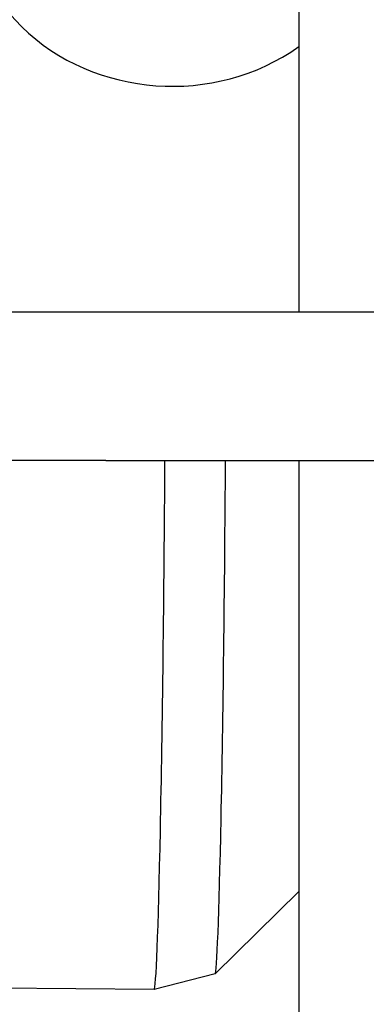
# Model space of a CAD drawing. Header units: inches. Extents: x 24 to 1128, y -74 to 748.
# Tile 475 of 557: x 405.15 to 406.32, y 517.38 to 520.7. Entities that reach past the tile are written whole.
import ezdxf

# ---------------------------------------------------------------- set-up
doc = ezdxf.new("R2010")
doc.units = ezdxf.units.IN
doc.header["$LTSCALE"] = 32
doc.header["$MEASUREMENT"] = 0
doc.layers.add('Dimension (ANSI)', color=7, linetype='Continuous', lineweight=25)
doc.layers.add('Visible (ANSI)', color=7, linetype='Continuous', lineweight=30)
doc.styles.add('Note Text (ANSI)', font='tahoma.ttf')
doc.dimstyles.new('Architectural (ANSI)', dxfattribs={"dimscale": 32, "dimtxt": 0.125, "dimasz": 0.098425, "dimexe": 0.125, "dimexo": 0.0625, "dimgap": 0.031496, "dimtad": 0, "dimtih": 1, "dimtoh": 1, "dimdec": 4, "dimrnd": 1e-08, "dimzin": 3, "dimdsep": 46, "dimlunit": 4, "dimtxsty": 'Note Text (ANSI)', "dimcen": 0.09, "dimdle": 0.393701, "dimclrd": 256, "dimclre": 256, "dimclrt": 256, "dimadec": 0, "dimazin": 3, "dimtfac": 0.96, "dimtofl": 0, "dimtmove": 0, "dimatfit": 3, "dimfxl": 1, "dimfrac": 2, "dimtolj": 1, "dimtzin": 12, "dimlwd": -1, "dimlwe": -1, "dimarcsym": 0})

# ---------------------------------------------------------------- blocks, each defined once
blk = doc.blocks.new('*D22')
at = {"layer": 'Defpoints', "color": 0, "transparency": 16777216}
for p in [(449.6356, 707.2729), (363.0125, 481.7114), (485.5391, 481.7114)]:
    blk.add_point(p, dxfattribs=at)
at = {"layer": 'Dimension (ANSI)', "transparency": 16777216}
for p, q in [((447.6356, 707.2729), (359.0125, 707.2729)), ((363.0125, 704.1233), (363.0125, 605.0252)), ((363.0125, 484.861), (363.0125, 597.9591)), ((483.5391, 481.7114), (359.0125, 481.7114))]:
    blk.add_line(p, q, dxfattribs=at)
for points in [[(362.4875, 704.1233), (363.5374, 704.1233), (363.0125, 707.2729)], [(362.4875, 484.861), (363.5374, 484.861), (363.0125, 481.7114)]]:
    blk.add_solid(points, dxfattribs=at)
at = {"layer": 'Dimension (ANSI)', "transparency": 16777216, "insert": (349.864, 604.0173), "char_height": 4, "attachment_point": 1, "style": 'Note Text (ANSI)'}
blk.add_mtext('\\A1;18\'-9 9/16"', dxfattribs=at)

msp = doc.modelspace()

# ---------------------------------------------------------------- linework, layer by layer
at = {"layer": 'Visible (ANSI)'}
for p, q in [((406.09058, 522.71141), (406.09058, 519.71141)), ((405.44095, 519.71141), (404.3727, 519.71141)), ((407.01283, 519.71141), (405.44095, 519.71141)), ((405.44095, 519.21141), (404.3727, 519.21141)), ((405.44095, 519.21141), (407.01283, 519.21141)), ((406.09058, 519.21141), (406.09058, 516.21141)), ((406.09058, 517.75773), (405.8087, 517.48029)), ((405.80847, 517.48015), (405.60334, 517.42695)), ((405.60325, 517.42694), (403.59958, 517.44307))]:
    msp.add_line(p, q, dxfattribs=at)
for centre, major_axis, ratio, start_param, end_param in [((405.66405, 521.12358), (-1.75, 0), 0.9063078, 4.4661768, 7.3813459), ((405.66405, 521.09822), (-0.69, 0), 0.9063078, 4.0459877, 8.5203829), ((405.61592, 518.99972), (-0.01266, -1.57278), 0.0142565, 0, 1.7059181), ((405.82061, 518.99807), (-0.01222, -1.51793), 0.0142565, 0.0038204, 1.7119251)]:
    msp.add_ellipse(centre, major_axis=major_axis, ratio=ratio, start_param=start_param, end_param=end_param, dxfattribs=at)

# ---------------------------------------------------------------- dimensions: what is measured, and where the dimension line sits
at = {"layer": 'Dimension (ANSI)'}
dim = msp.add_linear_dim(base=(363.01247, 481.71141), p1=(449.63555, 707.27291), p2=(485.53905, 481.71141), angle=270, dimstyle='Architectural (ANSI)', override={"dimgap": 0.031496, "dimdec": 4, "dimlfac": 1, "dimtol": 0, "dimlim": 0, "dimtp": 0, "dimtm": 0, "dimtdec": 2, "dimatfit": 1}, dxfattribs=at)
dim.commit()
dim.dimension.update_dxf_attribs({"geometry": '*D22', "text_midpoint": (363.01247, 601.49216), "dimtype": 160})

doc.saveas('drawing.dxf')
